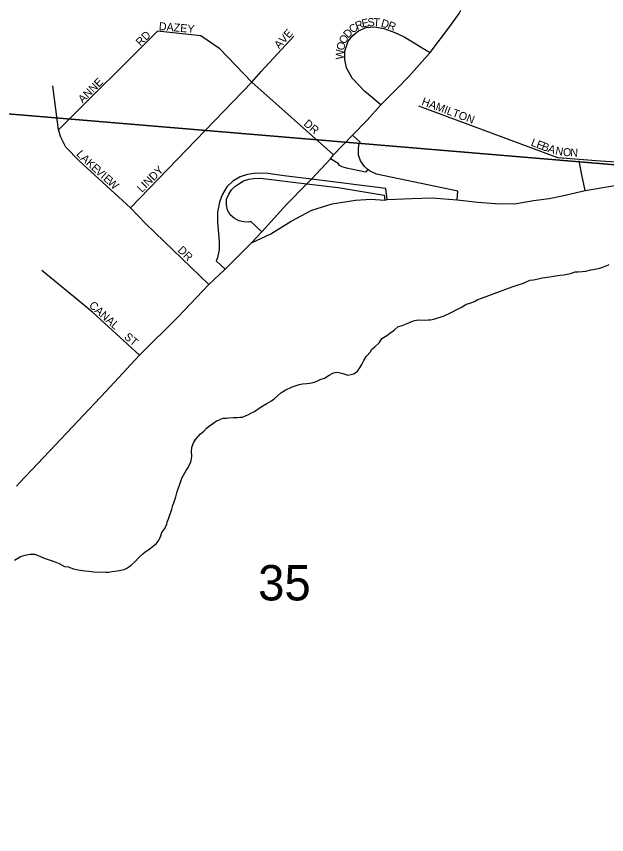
# Model space of a CAD drawing. Extents: x 1310247 to 1552180, y 377264 to 706493.
# Drawn here: x 1423156 to 1426844, y 528260 to 533373 of the extents above; entities that cross this region are included whole.
import ezdxf

# ---------------------------------------------------------------- set-up
doc = ezdxf.new("R2010")
doc.units = 0
for name, color, linetype in [('GM_X_City_Street', 7, 'Continuous'), ('GM_X_City_Street_Text', 7, 'Continuous'), ('GM_X_Interchange_Ramps', 7, 'Continuous'), ('GM_X_Minor_River', 7, 'Continuous'), ('GM_X_Section', 7, 'Continuous'), ('GM_X_Section_Text', 7, 'Continuous'), ('GM_X_State_Route', 7, 'Continuous')]:
    doc.layers.add(name, color=color, linetype=linetype)

msp = doc.modelspace()

# ---------------------------------------------------------------- linework, layer by layer
at = {"layer": 'GM_X_City_Street'}
for points in [[(1423418.8, 532663.6), (1424038.4, 533279.6)], [(1425138.1, 532508.5), (1424625.9, 532960.7), (1424426.4, 533169.6), (1424308.6, 533251.3), (1424038.4, 533279.6)], [(1425433.7, 532820), (1425329.9, 532904.5), (1425254.5, 532986.1), (1425219, 533052), (1425208.1, 533104.2), (1425208.9, 533155.2), (1425229.1, 533217.5), (1425258, 533253.4), (1425293.1, 533283.2), (1425341.3, 533302.5), (1425393.9, 533306.9), (1425452.6, 533296.4), (1425521, 533271.8), (1425578.8, 533243.8), (1425642, 533207), (1425691, 533176.3), (1425740.2, 533147.4)], [(1423869.1, 532176.6), (1424625.9, 532960.7), (1424684.9, 533028.4), (1424888.5, 533250)], [(1424357.9, 531696.5), (1423965.7, 532077.1), (1423869.1, 532176.6), (1423547.2, 532471.1), (1423464.5, 532555.3), (1423433.9, 532617), (1423418.8, 532663.6), (1423384.4, 532939.2)], [(1427102.6, 532450.1), (1426804.8, 532467.8), (1426671.2, 532478.8), (1426537.9, 532489.8), (1425669.8, 532810.6)], [(1426709.2, 532283.9), (1426689.4, 532382.5), (1426673, 532469.1)], [(1423570.7, 531573.6), (1423314.3, 531785.7)], [(1423924.7, 531256.3), (1423633.3, 531521.8), (1423570.7, 531573.6)]]:
    msp.add_lwpolyline(points, dxfattribs=at)
at = {"layer": 'GM_X_Interchange_Ramps'}
for points in [[(1425910.6, 532225.7), (1425914.8, 532280.2), (1425406, 532387.7), (1425361.8, 532408.4), (1425351.8, 532416.8), (1425330, 532434.7), (1425305.2, 532469.3), (1425294.1, 532505.2), (1425292.7, 532539.8), (1425295.5, 532570.2), (1425303.7, 532587.1), (1425255, 532630.4)], [(1425351.8, 532416.8), (1425336.9, 532398.8), (1425218.1, 532425.1), (1425190.4, 532431.9), (1425173.9, 532441.6), (1425165.6, 532454.1), (1425118.6, 532482.9)], [(1425472.7, 532229), (1425463.8, 532297.2), (1425000.4, 532355.6), (1424829.9, 532377), (1424726.4, 532390.4), (1424653.6, 532392.3), (1424600, 532384.7), (1424554, 532369.3), (1424508.1, 532342.5), (1424471.7, 532308), (1424441, 532258.2), (1424425.7, 532212.2), (1424412.3, 532149), (1424412.3, 532089.6), (1424421.9, 531967), (1424421.9, 531915.3), (1424412.3, 531863.5), (1424404.3, 531845.9), (1424459.4, 531792.7)], [(1424689.4, 532026.5), (1424620.1, 532091), (1424608.6, 532087.7), (1424576.8, 532089.1), (1424546.4, 532096), (1424516, 532112.6), (1424491.1, 532132), (1424474.5, 532161), (1424467.7, 532195.6), (1424469, 532231.5), (1424482.8, 532261.9), (1424500.8, 532289.6), (1424521.5, 532310.3), (1424546.4, 532326.9), (1424575.4, 532344.9), (1424607.2, 532355.9), (1424640.4, 532360.1), (1424680.5, 532362.8), (1424970.3, 532327.4), (1425167, 532303.4), (1425454.7, 532255.8), (1425458.8, 532224.4)]]:
    msp.add_lwpolyline(points, dxfattribs=at)
at = {"layer": 'GM_X_Minor_River'}
for points in [[(1425110.7, 531130.9), (1425133.3, 531144.2), (1425147.5, 531147.7), (1425161.7, 531149.2), (1425179.7, 531146.5), (1425195.6, 531141.9), (1425227.3, 531130.7), (1425263.9, 531139.4), (1425286.6, 531156.6), (1425301.4, 531176.2), (1425314.3, 531197.8), (1425327.3, 531223.5), (1425342.2, 531247.1), (1425369.5, 531278.2), (1425374, 531292.2), (1425394.7, 531307.5), (1425421.7, 531332.6), (1425438.8, 531360.1), (1425469.7, 531379.1), (1425494.5, 531398.3), (1425519.2, 531413.5), (1425542.1, 531434.7), (1425566.5, 531441.9), (1425597.1, 531452.8), (1425629.8, 531467.7), (1425646.1, 531473.1), (1425666.3, 531476.4), (1425712.5, 531474.7), (1425728.6, 531476.1), (1425742.7, 531477.6), (1425763, 531480.9), (1425828.1, 531502.6), (1425873.1, 531523), (1425916.1, 531545.6), (1425938.7, 531556.8), (1425965.4, 531573.9), (1425981.7, 531579.4), (1426002, 531584.6), (1426018.4, 531592.1), (1426038.9, 531603.4), (1426061.3, 531612.6), (1426091.9, 531623.5), (1426124.5, 531634.4), (1426197.9, 531661.9), (1426252.9, 531681.9), (1426285.4, 531692.8), (1426324.1, 531705.5), (1426363, 531724.1), (1426387.2, 531727.3), (1426415.6, 531732.2), (1426440, 531739.4), (1426488.5, 531745.6), (1426510.7, 531748.8), (1426551.1, 531755.4), (1426575.4, 531758.5), (1426617.9, 531767), (1426646.4, 531776), (1426666.5, 531777.3), (1426690.7, 531778.4), (1426713, 531781.6), (1426745.4, 531788.4), (1426759.6, 531791.9), (1426800.1, 531800.5), (1426818.4, 531805.9), (1426840.9, 531815.1), (1426859.2, 531822.4)], [(1423211.7, 530006.7), (1423242.1, 530013.6), (1423268.2, 530012.6), (1423282.1, 530008.1), (1423305.8, 529997.2), (1423329.6, 529988.2), (1423361.4, 529977), (1423391.1, 529965.9), (1423422.9, 529954.6), (1423456.4, 529935.3), (1423478.4, 529932.5), (1423512.1, 529921.2), (1423542, 529914), (1423584, 529908.5), (1423608.1, 529905.6), (1423626.1, 529904.9), (1423640.1, 529902.4), (1423714.4, 529899.6), (1423732.6, 529901), (1423752.8, 529904.3), (1423787.2, 529909), (1423829.7, 529917.5), (1423850.1, 529926.8), (1423872.9, 529944.1), (1423895.8, 529965.3), (1423920.9, 529992.5), (1423945.8, 530013.8), (1423960.4, 530027.3), (1423976.8, 530036.7), (1423993.4, 530050.2), (1424014.1, 530067.5), (1424028.6, 530077.1), (1424041.3, 530094.7), (1424056.3, 530120.3), (1424065.3, 530148.1), (1424084.4, 530173.5), (1424095.4, 530199.3), (1424097.9, 530213.2), (1424106.7, 530233), (1424113.4, 530252.9), (1424120.3, 530274.8), (1424127, 530294.6), (1424133.9, 530318.5), (1424140.5, 530334.3), (1424145.2, 530352.2), (1424151.9, 530370.1), (1424158.9, 530396), (1424165.6, 530415.8), (1424172.5, 530437.7), (1424179.2, 530455.5), (1424185.9, 530475.4), (1424192.5, 530491.2), (1424216.2, 530534.6), (1424224.8, 530548.4), (1424237.6, 530570), (1424246.4, 530589.8), (1424249.1, 530607.8), (1424251.8, 530627.8), (1424250.8, 530654), (1424251.7, 530680.1), (1424258.4, 530697.9), (1424265, 530711.8), (1424277.7, 530731.4), (1424307.1, 530764.5), (1424327.8, 530781.8), (1424344.6, 530799.3), (1424363.2, 530814.7), (1424383.9, 530830), (1424406.6, 530845.3), (1424420.9, 530850.8), (1424435.2, 530858.3), (1424449.4, 530861.8), (1424465.6, 530863.2), (1424483.7, 530864.5), (1424511.9, 530865.5), (1424538.1, 530866.6), (1424552.2, 530868.1), (1424568.3, 530869.5), (1424586.7, 530876.8), (1424605.1, 530886.2), (1424625.6, 530895.5), (1424644, 530904.9), (1424660.5, 530916.3), (1424695.5, 530939.2), (1424720.2, 530954.3), (1424749, 530971.4), (1424765.5, 530982.8), (1424788.3, 531002.1), (1424809.1, 531021.4), (1424835.8, 531036.5), (1424878.9, 531059.1), (1424897.2, 531064.4), (1424923.6, 531073.5), (1424943.9, 531076.8), (1424970.1, 531079.8), (1424988.3, 531081.2), (1425010.5, 531084.4), (1425028.9, 531091.8), (1425053.4, 531102.9), (1425081.9, 531111.9), (1425110.7, 531130.9)], [(1423144.1, 529975), (1423164.7, 529988.3), (1423181.2, 529997.8), (1423211.7, 530006.7)]]:
    msp.add_lwpolyline(points, dxfattribs=at)
at = {"layer": 'GM_X_Section'}
msp.add_lwpolyline([(1427865.1, 532364.9), (1422950.2, 532776.5), (1422875.9, 533042.1), (1422837.9, 533138.9), (1422753, 533282.8), (1422691.4, 533394.1)], dxfattribs=at)
msp.add_lwpolyline([(1422950.2, 532776.5), (1427865.1, 532364.9), (1427365.3, 527069.8), (1421802.7, 527497.3), (1422210, 531650.4)], close=True, dxfattribs=at)
at = {"layer": 'GM_X_State_Route'}
for points in [[(1424624.1, 531958.1), (1424624.1, 531958.1), (1424689.4, 532026.5), (1424844.2, 532196.9), (1424970.3, 532327.4), (1425000.4, 532355.6), (1425118.6, 532482.9), (1425138.1, 532508.5), (1425255, 532630.4), (1425346.9, 532723.9), (1425433.7, 532820), (1425531.5, 532918.6), (1425608.7, 532997.5), (1425740.2, 533147.4), (1425864.6, 533309.5), (1425921.6, 533390.2), (1425932.1, 533410.4)], [(1425339.7, 532228.5), (1425371.2, 532230.1), (1425458.8, 532224.4), (1425472.7, 532229), (1425626.9, 532235.3), (1425753.2, 532238.1), (1425910.6, 532225.7), (1426039.2, 532210.9), (1426177.2, 532201.5), (1426279.5, 532202.9), (1426385.8, 532221.9), (1426484.9, 532233.9), (1426565.5, 532251.3), (1426709.2, 532283.9), (1426895.7, 532315.9), (1426984.4, 532335.7), (1427093.2, 532361.1), (1427157.5, 532367.5), (1427243.8, 532371.4), (1427320, 532371.5), (1427442.1, 532364.5), (1427686.1, 532342.3), (1427885.5, 532328.3), (1427893.1, 532327.7)], [(1424624.1, 531958.1), (1424745.5, 532014), (1424872.5, 532092.5), (1425001.8, 532161.6), (1425128.4, 532201), (1425274.1, 532225.2), (1425339.7, 532228.5)], [(1423155.8, 530436.6), (1423175.1, 530458.2), (1423362.9, 530655.7), (1423541, 530845.1), (1423714.2, 531028), (1423924.7, 531256.3), (1424166.7, 531495.9), (1424357.9, 531696.5), (1424459.4, 531792.7), (1424624.1, 531958.1)]]:
    msp.add_lwpolyline(points, dxfattribs=at)

# ---------------------------------------------------------------- texts
at = {"layer": 'GM_X_City_Street_Text'}
for s, rotation, p in [('DAZEY', 355.1334, (1424044.3, 533287.2)), ('C', 39.5055, (1425257.8, 533263.9)), ('R', 23.3485, (1425285.2, 533287.1)), ('E', 13.5127, (1425319.4, 533302.1)), ('S', 4.5401, (1425351.6, 533310)), ('T', 355.8706, (1425384.6, 533312.8)), ('D', 345.2136, (1425430.3, 533308.5)), ('R', 339.8945, (1425471.7, 533297.6)), ('RD', 45, (1423931.4, 533183.8)), ('AVE', 47.8608, (1424797.8, 533165.9)), ('D', 47.605, (1425229.5, 533232.7)), ('O', 63.3861, (1425211.8, 533196.3)), ('W', 87.6791, (1425200.1, 533101.9)), ('O', 75.8365, (1425202, 533156.4)), ('ANNE', 45, (1423570.6, 532827.4)), ('HAMILTON', 339.6228, (1425683.6, 532820.9)), ('DR', 319.3961, (1424946.8, 532695.5)), ('L', 339.1926, (1426366.7, 532566.1)), ('E', 339.1926, (1426399.6, 532553.6)), ('B', 339.1926, (1426432.5, 532541.1)), ('A', 342.3198, (1426472.3, 532526)), ('N', 348.5742, (1426520, 532511.2)), ('O', 354.8285, (1426569, 532501.6)), ('L', 312.0136, (1423527.3, 532509.9)), ('A', 316.6164, (1423553.9, 532480.6)), ('N', 357.9557, (1426615.8, 532497.5)), ('K', 318.0853, (1423586.9, 532449.4)), ('E', 318.0829, (1423619.7, 532420.1)), ('V', 318.0615, (1423645.8, 532396.5)), ('I', 318.0849, (1423678.6, 532367.1)), ('LINDY', 44.9982, (1423940.1, 532268.7)), ('E', 318.0878, (1423695, 532352.4)), ('W', 318.0746, (1423721.1, 532328.9)), ('DR', 315, (1424160.2, 531907.9)), ('CANAL', 318.3661, (1423605.4, 531560.7)), ('ST', 320.1971, (1423825.2, 531362.9))]:
    msp.add_text(s, height=50, rotation=rotation, dxfattribs=at).set_placement(p)
at = {"layer": 'GM_X_Section_Text'}
msp.add_text('35', height=221, rotation=0, dxfattribs=at).set_placement((1424666.1, 529723.6))

doc.saveas('drawing.dxf')
